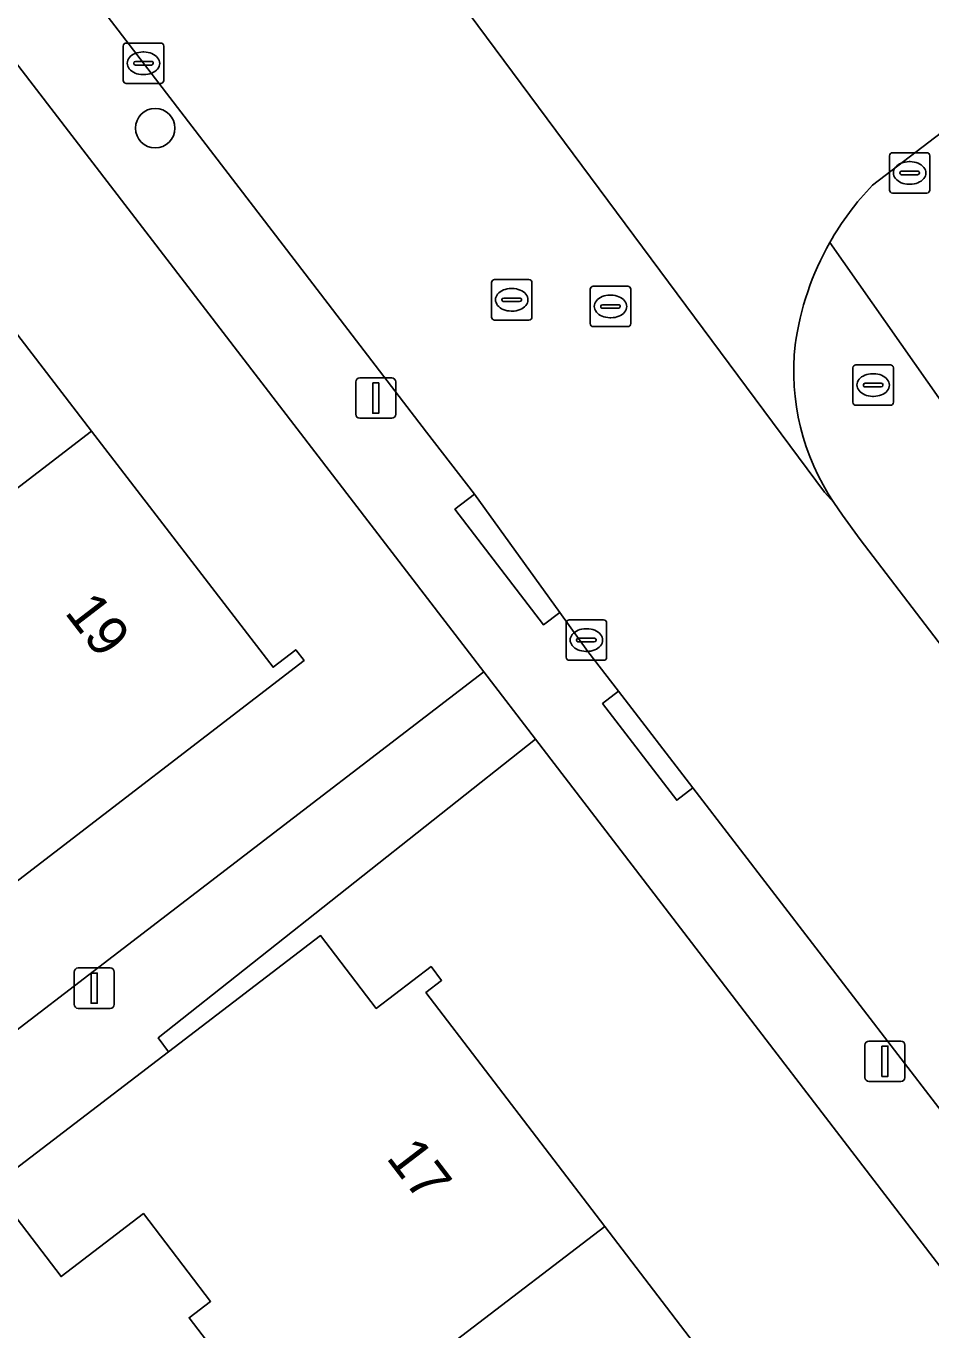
# Model space of a CAD drawing. Extents: x 159352 to 160617, y 385888 to 387323.
# Drawn here: x 160208.05 to 160230.43, y 386630 to 386662.26 of the extents above; entities that cross this region are included whole.
import ezdxf

# ---------------------------------------------------------------- set-up
doc = ezdxf.new("R2010")
doc.units = 0
for name, color, linetype in [('IMGEO_Boom', 7, 'Continuous'), ('IMGEO_Brandkraan', 7, 'Continuous'), ('IMGEO_Erf', 7, 'Continuous'), ('IMGEO_Kolk', 7, 'Continuous'), ('IMGEO_Lichtmast', 7, 'Continuous'), ('IMGEO_Pand', 7, 'Continuous'), ('IMGEO_Pand_nummerreeks', 7, 'Continuous'), ('IMGEO_Rijbaan_lokaal_open', 7, 'Continuous'), ('IMGEO_Rioolput', 7, 'Continuous'), ('IMGEO_Voetpad_open', 7, 'Continuous')]:
    doc.layers.add(name, color=color, linetype=linetype)

msp = doc.modelspace()

# ---------------------------------------------------------------- linework, layer by layer
at = {"layer": 'IMGEO_Boom'}
msp.add_circle((160211.246, 386659.73), 0.489, dxfattribs=at)
at = {"layer": 'IMGEO_Brandkraan'}
for p, q in [((160228.506, 386652.948), (160228.506, 386653.8)), ((160228.581, 386653.874), (160229.433, 386653.874)), ((160229.507, 386653.8), (160229.507, 386652.948)), ((160228.765, 386653.368), (160228.765, 386653.38)), ((160228.808, 386653.417), (160229.206, 386653.417)), ((160228.994, 386653.654), (160229.019, 386653.654)), ((160229.249, 386653.38), (160229.249, 386653.368)), ((160229.203, 386653.331), (160228.805, 386653.331)), ((160229.017, 386653.094), (160228.992, 386653.094)), ((160229.433, 386652.874), (160228.581, 386652.874))]:
    msp.add_line(p, q, dxfattribs=at)
for points in [[(160228.506, 386652.948), (160228.506, 386653.8)], [(160228.581, 386653.874), (160229.433, 386653.874)], [(160229.507, 386653.8), (160229.507, 386652.948)], [(160229.433, 386652.874), (160228.581, 386652.874)]]:
    msp.add_lwpolyline(points, dxfattribs=at)
for centre, radius, start, end in [((160228.583, 386653.798), 0.0765, 91.552, 178.448), ((160228.583, 386653.798), 0.0765, 91.552, 178.448), ((160229.431, 386653.798), 0.0765, 1.552, 88.448), ((160229.431, 386653.798), 0.0765, 1.552, 88.448), ((160228.805, 386653.377), 0.0403, 85.8775, 175.7526), ((160228.802, 386653.367), 0.0366, 178.938, 274.7102), ((160229.206, 386653.374), 0.043, 264.8664, 352.4533), ((160229.21, 386653.379), 0.0386, 1.7309, 96.639), ((160228.583, 386652.95), 0.0765, 181.552, 268.448), ((160228.583, 386652.95), 0.0765, 181.552, 268.448), ((160229.431, 386652.95), 0.0765, 271.552, 358.448), ((160229.431, 386652.95), 0.0765, 271.552, 358.448)]:
    msp.add_arc(centre, radius, start, end, dxfattribs=at)
for centre, major_axis, ratio, start_param, end_param in [((160228.993, 386653.374), (-0.387, 0.002), 0.722429, 4.712389, 7.853982), ((160229.018, 386653.374), (-0.39, 0.002), 0.717154, 1.570796, 4.712389)]:
    msp.add_ellipse(centre, major_axis=major_axis, ratio=ratio, start_param=start_param, end_param=end_param, dxfattribs=at)
at = {"layer": 'IMGEO_Erf'}
for points in [[(160186.894, 386644.128), (160188.063, 386645.151), (160190.94, 386641.151), (160193.928, 386643.496), (160195.628, 386641.33), (160192.639, 386638.985), (160196.693, 386634.053), (160202.69, 386638.591), (160204.862, 386635.72), (160205.134, 386635.362), (160219.374, 386646.282), (160188.876, 386685.99)], [(160214.79, 386626.757), (160212.084, 386630.295), (160212.614, 386630.7), (160210.953, 386632.873), (160208.917, 386631.317), (160207.214, 386633.544), (160198.571, 386627.234)]]:
    msp.add_lwpolyline(points, dxfattribs=at)
for points in [[(160198.249, 386652.983), (160193.56, 386659.083), (160196.968, 386661.703), (160200.932, 386664.75), (160201.151, 386664.465), (160200.597, 386664.039), (160205.069, 386658.221), (160209.671, 386652.234), (160214.161, 386646.393), (160214.723, 386646.825), (160214.927, 386646.559), (160207.547, 386640.886), (160204.5, 386644.851), (160202.851, 386646.997), (160200.482, 386645.176), (160195.88, 386651.162)], [(160249.885, 386588.294), (160258.72, 386594.981), (160220.652, 386644.616), (160211.32, 386637.22), (160211.574, 386636.878), (160215.335, 386639.754), (160216.715, 386637.95), (160218.068, 386638.985), (160218.331, 386638.641), (160217.942, 386638.343), (160222.371, 386632.552), (160226.971, 386626.537), (160231.571, 386620.523), (160236.17, 386614.509), (160240.771, 386608.493), (160245.371, 386602.479), (160249.843, 386596.631), (160250.337, 386597.009), (160250.556, 386596.724), (160248.086, 386594.835), (160249.525, 386592.953), (160250.71, 386593.859), (160252.428, 386591.612), (160249.223, 386589.161)]]:
    msp.add_lwpolyline(points, close=True, dxfattribs=at)
at = {"layer": 'IMGEO_Kolk'}
for p, q in [((160210.454, 386660.909), (160210.454, 386661.761)), ((160210.529, 386661.835), (160211.381, 386661.835)), ((160211.455, 386661.761), (160211.455, 386660.909)), ((160210.942, 386661.615), (160210.967, 386661.615)), ((160210.713, 386661.329), (160210.713, 386661.341)), ((160211.151, 386661.292), (160210.753, 386661.292)), ((160210.756, 386661.378), (160211.154, 386661.378)), ((160211.197, 386661.341), (160211.197, 386661.329)), ((160211.381, 386660.835), (160210.529, 386660.835)), ((160210.965, 386661.055), (160210.94, 386661.055)), ((160229.408, 386658.196), (160229.408, 386659.048)), ((160229.483, 386659.122), (160230.335, 386659.122)), ((160229.896, 386658.902), (160229.921, 386658.902)), ((160230.409, 386659.048), (160230.409, 386658.196)), ((160229.667, 386658.616), (160229.667, 386658.628)), ((160230.105, 386658.579), (160229.707, 386658.579)), ((160229.71, 386658.665), (160230.108, 386658.665)), ((160230.151, 386658.628), (160230.151, 386658.616)), ((160229.919, 386658.342), (160229.894, 386658.342)), ((160230.335, 386658.122), (160229.483, 386658.122)), ((160221.486, 386647.564), (160222.338, 386647.564)), ((160221.411, 386646.638), (160221.411, 386647.49)), ((160221.899, 386647.344), (160221.924, 386647.344)), ((160222.412, 386647.49), (160222.412, 386646.638)), ((160221.67, 386647.058), (160221.67, 386647.07)), ((160222.108, 386647.021), (160221.71, 386647.021)), ((160221.713, 386647.107), (160222.111, 386647.107)), ((160222.154, 386647.07), (160222.154, 386647.058)), ((160221.922, 386646.784), (160221.897, 386646.784)), ((160222.338, 386646.564), (160221.486, 386646.564))]:
    msp.add_line(p, q, dxfattribs=at)
for points in [[(160210.454, 386660.909), (160210.454, 386661.761)], [(160210.529, 386661.835), (160211.381, 386661.835)], [(160211.455, 386661.761), (160211.455, 386660.909)], [(160211.381, 386660.835), (160210.529, 386660.835)], [(160229.408, 386658.196), (160229.408, 386659.048)], [(160229.483, 386659.122), (160230.335, 386659.122)], [(160230.409, 386659.048), (160230.409, 386658.196)], [(160230.335, 386658.122), (160229.483, 386658.122)], [(160221.486, 386647.564), (160222.338, 386647.564)], [(160221.411, 386646.638), (160221.411, 386647.49)], [(160222.412, 386647.49), (160222.412, 386646.638)], [(160222.338, 386646.564), (160221.486, 386646.564)]]:
    msp.add_lwpolyline(points, dxfattribs=at)
for centre, radius, start, end in [((160210.531, 386661.759), 0.0765, 91.552, 178.448), ((160210.531, 386661.759), 0.0765, 91.552, 178.448), ((160211.379, 386661.759), 0.0765, 1.552, 88.448), ((160211.379, 386661.759), 0.0765, 1.552, 88.448), ((160210.753, 386661.338), 0.0403, 85.8775, 175.7526), ((160210.75, 386661.328), 0.0366, 178.938, 274.7102), ((160211.154, 386661.335), 0.043, 264.8664, 352.4533), ((160211.158, 386661.34), 0.0386, 1.7309, 96.639), ((160210.531, 386660.911), 0.0765, 181.552, 268.448), ((160210.531, 386660.911), 0.0765, 181.552, 268.448), ((160211.379, 386660.911), 0.0765, 271.552, 358.448), ((160211.379, 386660.911), 0.0765, 271.552, 358.448), ((160229.485, 386659.046), 0.0765, 91.552, 178.448), ((160229.485, 386659.046), 0.0765, 91.552, 178.448), ((160230.333, 386659.046), 0.0765, 1.552, 88.448), ((160230.333, 386659.046), 0.0765, 1.552, 88.448), ((160229.707, 386658.625), 0.0403, 85.8775, 175.7526), ((160229.704, 386658.615), 0.0366, 178.938, 274.7102), ((160230.108, 386658.622), 0.043, 264.8664, 352.4533), ((160230.112, 386658.627), 0.0386, 1.7309, 96.639), ((160229.485, 386658.198), 0.0765, 181.552, 268.448), ((160229.485, 386658.198), 0.0765, 181.552, 268.448), ((160230.333, 386658.198), 0.0765, 271.552, 358.448), ((160230.333, 386658.198), 0.0765, 271.552, 358.448), ((160221.488, 386647.488), 0.0765, 91.552, 178.448), ((160221.488, 386647.488), 0.0765, 91.552, 178.448), ((160222.336, 386647.488), 0.0765, 1.552, 88.448), ((160222.336, 386647.488), 0.0765, 1.552, 88.448), ((160221.71, 386647.067), 0.0403, 85.8775, 175.7526), ((160221.707, 386647.057), 0.0366, 178.938, 274.7102), ((160222.111, 386647.064), 0.043, 264.8664, 352.4533), ((160222.115, 386647.069), 0.0386, 1.7309, 96.639), ((160221.488, 386646.64), 0.0765, 181.552, 268.448), ((160221.488, 386646.64), 0.0765, 181.552, 268.448), ((160222.336, 386646.64), 0.0765, 271.552, 358.448), ((160222.336, 386646.64), 0.0765, 271.552, 358.448)]:
    msp.add_arc(centre, radius, start, end, dxfattribs=at)
for centre, major_axis, ratio, start_param, end_param in [((160210.941, 386661.335), (-0.387, 0.002), 0.722429, 4.712389, 7.853982), ((160210.966, 386661.335), (-0.39, 0.002), 0.717154, 1.570796, 4.712389), ((160229.895, 386658.622), (-0.387, 0.002), 0.722429, 4.712389, 7.853982), ((160229.92, 386658.622), (-0.39, 0.002), 0.717154, 1.570796, 4.712389), ((160221.898, 386647.064), (-0.387, 0.002), 0.722429, 4.712389, 7.853982), ((160221.923, 386647.064), (-0.39, 0.002), 0.717154, 1.570796, 4.712389)]:
    msp.add_ellipse(centre, major_axis=major_axis, ratio=ratio, start_param=start_param, end_param=end_param, dxfattribs=at)
at = {"layer": 'IMGEO_Lichtmast'}
for p, q in [((160216.206, 386652.651), (160216.206, 386653.451)), ((160216.206, 386653.451), (160216.206, 386652.651)), ((160216.306, 386653.551), (160217.096, 386653.551)), ((160217.096, 386653.551), (160216.306, 386653.551)), ((160217.196, 386653.451), (160217.196, 386652.651)), ((160217.196, 386652.651), (160217.196, 386653.451)), ((160217.096, 386652.551), (160216.306, 386652.551)), ((160216.306, 386652.551), (160217.096, 386652.551)), ((160209.241, 386638.051), (160209.241, 386638.851)), ((160209.241, 386638.851), (160209.241, 386638.051)), ((160209.341, 386638.951), (160210.131, 386638.951)), ((160210.131, 386638.951), (160209.341, 386638.951)), ((160210.231, 386638.851), (160210.231, 386638.051)), ((160210.231, 386638.051), (160210.231, 386638.851)), ((160210.131, 386637.951), (160209.341, 386637.951)), ((160209.341, 386637.951), (160210.131, 386637.951)), ((160228.802, 386636.242), (160228.802, 386637.042)), ((160228.802, 386637.042), (160228.802, 386636.242)), ((160228.902, 386637.142), (160229.692, 386637.142)), ((160229.692, 386637.142), (160228.902, 386637.142)), ((160229.792, 386637.042), (160229.792, 386636.242)), ((160229.792, 386636.242), (160229.792, 386637.042)), ((160229.692, 386636.142), (160228.902, 386636.142)), ((160228.902, 386636.142), (160229.692, 386636.142))]:
    msp.add_line(p, q, dxfattribs=at)
for points in [[(160216.626, 386653.426), (160216.776, 386653.426), (160216.776, 386652.676), (160216.626, 386652.676), (160216.626, 386653.426)], [(160209.661, 386638.826), (160209.811, 386638.826), (160209.811, 386638.076), (160209.661, 386638.076), (160209.661, 386638.826)], [(160229.222, 386637.017), (160229.372, 386637.017), (160229.372, 386636.267), (160229.222, 386636.267), (160229.222, 386637.017)]]:
    msp.add_lwpolyline(points, dxfattribs=at)
for centre, start, end in [((160216.306, 386653.451), 90, 180), ((160216.306, 386653.451), 90, 180), ((160217.096, 386653.451), 0, 90), ((160217.096, 386653.451), 360, 90), ((160216.306, 386652.651), 180, 270), ((160216.306, 386652.651), 180, 270), ((160217.096, 386652.651), 270, 0), ((160217.096, 386652.651), 270, 0), ((160209.341, 386638.851), 90, 180), ((160209.341, 386638.851), 90, 180), ((160210.131, 386638.851), 0, 90), ((160210.131, 386638.851), 360, 90), ((160209.341, 386638.051), 180, 270), ((160209.341, 386638.051), 180, 270), ((160210.131, 386638.051), 270, 0), ((160210.131, 386638.051), 270, 0), ((160228.902, 386637.042), 90, 180), ((160228.902, 386637.042), 90, 180), ((160229.692, 386637.042), 0, 90), ((160229.692, 386637.042), 360, 90), ((160228.902, 386636.242), 180, 270), ((160228.902, 386636.242), 180, 270), ((160229.692, 386636.242), 270, 0), ((160229.692, 386636.242), 270, 0)]:
    msp.add_arc(centre, 0.1, start, end, dxfattribs=at)
at = {"layer": 'IMGEO_Pand'}
for points in [[(160205.069, 386658.221), (160198.249, 386652.983), (160195.88, 386651.162), (160200.482, 386645.176), (160202.851, 386646.997), (160209.671, 386652.234)], [(160202.851, 386646.997), (160204.5, 386644.851), (160207.547, 386640.886), (160214.927, 386646.559), (160214.723, 386646.825), (160214.161, 386646.393), (160209.671, 386652.234)], [(160207.214, 386633.544), (160208.917, 386631.317), (160210.953, 386632.873), (160212.614, 386630.7), (160212.084, 386630.295), (160214.79, 386626.757), (160215.296, 386627.142), (160222.371, 386632.552), (160217.942, 386638.343), (160218.331, 386638.641), (160218.068, 386638.985), (160216.715, 386637.95), (160215.335, 386639.754), (160211.574, 386636.878)], [(160226.971, 386626.537), (160222.371, 386632.552), (160215.296, 386627.142), (160214.79, 386626.757), (160215.691, 386625.579), (160215.887, 386623.087), (160218.366, 386622.081), (160219.389, 386620.743), (160219.895, 386621.127)]]:
    msp.add_lwpolyline(points, close=True, dxfattribs=at)
at = {"layer": 'IMGEO_Rijbaan_lokaal_open'}
for points in [[(160245.191, 386627.924), (160237.901, 386637.497), (160228.685, 386649.552), (160228.247, 386650.153), (160228.036, 386650.466), (160227.802, 386650.721), (160217.944, 386664.014), (160217.074, 386664.924), (160215.05, 386667.559), (160207.428, 386677.486), (160204.68, 386681.065), (160201.107, 386685.718), (160199.839, 386687.386), (160194.259, 386683.109), (160202.337, 386672.575), (160204.633, 386669.58), (160214.952, 386656.123), (160217.958, 386652.212), (160219.142, 386650.671), (160221.252, 386647.746), (160221.95, 386646.779), (160222.706, 386645.796), (160224.544, 386643.405), (160236.714, 386627.575)], [(160228.992, 386658.319), (160239.961, 386666.709), (160246.615, 386671.804), (160253.333, 386676.948), (160255.8, 386678.837)], [(160217.944, 386664.014), (160227.802, 386650.721), (160228.036, 386650.466)]]:
    msp.add_lwpolyline(points, dxfattribs=at)
for centre, radius, start, end in [((160234.089, 386653.41), 7.077, 136.0794, 150.4526), ((160234.109, 386653.406), 7.096, 150.4995, 172.1826), ((160232.842, 386653.713), 5.8, 173.4908, 214.0494)]:
    msp.add_arc(centre, radius, start, end, dxfattribs=at)
at = {"layer": 'IMGEO_Rioolput'}
for p, q in [((160219.639, 386655.983), (160220.491, 386655.983)), ((160219.564, 386655.057), (160219.564, 386655.909)), ((160220.052, 386655.763), (160220.077, 386655.763)), ((160220.565, 386655.909), (160220.565, 386655.057)), ((160222.008, 386654.893), (160222.008, 386655.745)), ((160222.083, 386655.819), (160222.935, 386655.819)), ((160223.009, 386655.745), (160223.009, 386654.893)), ((160219.823, 386655.477), (160219.823, 386655.489)), ((160220.261, 386655.44), (160219.863, 386655.44)), ((160219.866, 386655.526), (160220.264, 386655.526)), ((160220.307, 386655.489), (160220.307, 386655.477)), ((160222.267, 386655.313), (160222.267, 386655.325)), ((160222.31, 386655.362), (160222.708, 386655.362)), ((160222.496, 386655.599), (160222.521, 386655.599)), ((160222.751, 386655.325), (160222.751, 386655.313)), ((160220.491, 386654.983), (160219.639, 386654.983)), ((160220.075, 386655.203), (160220.05, 386655.203)), ((160222.705, 386655.276), (160222.307, 386655.276)), ((160222.519, 386655.039), (160222.494, 386655.039)), ((160222.935, 386654.819), (160222.083, 386654.819))]:
    msp.add_line(p, q, dxfattribs=at)
for points in [[(160219.639, 386655.983), (160220.491, 386655.983)], [(160219.564, 386655.057), (160219.564, 386655.909)], [(160220.565, 386655.909), (160220.565, 386655.057)], [(160222.008, 386654.893), (160222.008, 386655.745)], [(160222.083, 386655.819), (160222.935, 386655.819)], [(160223.009, 386655.745), (160223.009, 386654.893)], [(160220.491, 386654.983), (160219.639, 386654.983)], [(160222.935, 386654.819), (160222.083, 386654.819)]]:
    msp.add_lwpolyline(points, dxfattribs=at)
for centre, radius, start, end in [((160219.641, 386655.907), 0.0765, 91.552, 178.448), ((160219.641, 386655.907), 0.0765, 91.552, 178.448), ((160220.489, 386655.907), 0.0765, 1.552, 88.448), ((160220.489, 386655.907), 0.0765, 1.552, 88.448), ((160222.085, 386655.743), 0.0765, 91.552, 178.448), ((160222.085, 386655.743), 0.0765, 91.552, 178.448), ((160222.933, 386655.743), 0.0765, 1.552, 88.448), ((160222.933, 386655.743), 0.0765, 1.552, 88.448), ((160219.863, 386655.486), 0.0403, 85.8775, 175.7526), ((160219.86, 386655.476), 0.0366, 178.938, 274.7102), ((160220.264, 386655.483), 0.043, 264.8664, 352.4533), ((160220.268, 386655.488), 0.0386, 1.7309, 96.639), ((160222.307, 386655.322), 0.0403, 85.8775, 175.7526), ((160222.304, 386655.312), 0.0366, 178.938, 274.7102), ((160222.708, 386655.319), 0.043, 264.8664, 352.4533), ((160222.712, 386655.324), 0.0386, 1.7309, 96.639), ((160219.641, 386655.059), 0.0765, 181.552, 268.448), ((160219.641, 386655.059), 0.0765, 181.552, 268.448), ((160220.489, 386655.059), 0.0765, 271.552, 358.448), ((160220.489, 386655.059), 0.0765, 271.552, 358.448), ((160222.085, 386654.895), 0.0765, 181.552, 268.448), ((160222.085, 386654.895), 0.0765, 181.552, 268.448), ((160222.933, 386654.895), 0.0765, 271.552, 358.448), ((160222.933, 386654.895), 0.0765, 271.552, 358.448)]:
    msp.add_arc(centre, radius, start, end, dxfattribs=at)
for centre, major_axis, ratio, start_param, end_param in [((160220.051, 386655.483), (-0.387, 0.002), 0.722429, 4.712389, 7.853982), ((160220.076, 386655.483), (-0.39, 0.002), 0.717154, 1.570796, 4.712389), ((160222.495, 386655.319), (-0.387, 0.002), 0.722429, 4.712389, 7.853982), ((160222.52, 386655.319), (-0.39, 0.002), 0.717154, 1.570796, 4.712389)]:
    msp.add_ellipse(centre, major_axis=major_axis, ratio=ratio, start_param=start_param, end_param=end_param, dxfattribs=at)
at = {"layer": 'IMGEO_Voetpad_open'}
for points in [[(160221.95, 386646.779), (160221.252, 386647.746), (160220.853, 386647.44), (160218.66, 386650.301), (160219.142, 386650.671), (160217.958, 386652.212), (160214.952, 386656.123), (160204.633, 386669.58), (160204.237, 386669.275), (160201.934, 386672.265), (160202.337, 386672.575), (160194.259, 386683.109), (160192.534, 386685.359), (160186.467, 386693.271)], [(160183.356, 386692.625), (160184.961, 386690.653), (160188.89, 386686.029), (160188.876, 386685.99), (160219.374, 386646.282), (160220.652, 386644.616), (160258.72, 386594.981), (160261.725, 386591.06), (160263.967, 386588.134), (160267.124, 386584.012), (160268.192, 386582.619), (160280.874, 386566.065), (160283.269, 386563.072)], [(160266.709, 386687.147), (160266.171, 386686.791), (160255.8, 386678.837), (160253.333, 386676.948), (160253.514, 386676.712), (160253.817, 386676.315), (160247.097, 386671.173), (160246.794, 386671.57), (160246.615, 386671.804), (160239.961, 386666.709), (160228.992, 386658.319)], [(160285.267, 386581.678), (160283.64, 386583.809), (160231.086, 386652.432), (160231.072, 386652.425), (160227.933, 386656.9)], [(160227.933, 386656.9), (160231.072, 386652.425), (160231.086, 386652.432)], [(160228.036, 386650.466), (160228.247, 386650.153), (160228.685, 386649.552), (160237.901, 386637.497), (160245.191, 386627.924)], [(160282.036, 386568.415), (160281.487, 386569.095), (160275.322, 386577.124), (160272.336, 386580.985), (160271.94, 386580.681), (160266.337, 386587.962), (160266.737, 386588.269), (160265.459, 386589.943), (160265.059, 386589.636), (160259.874, 386596.381), (160260.295, 386596.705), (160259.74, 386597.432), (160246.445, 386614.758), (160242.357, 386620.141), (160240.658, 386622.379), (160236.714, 386627.575), (160224.544, 386643.405), (160224.148, 386643.101), (160222.311, 386645.492), (160222.706, 386645.796), (160221.95, 386646.779)]]:
    msp.add_lwpolyline(points, dxfattribs=at)
for points in [[(160219.142, 386650.671), (160218.66, 386650.301), (160220.853, 386647.44), (160221.252, 386647.746)], [(160207.214, 386633.544), (160211.574, 386636.878), (160211.32, 386637.22), (160220.652, 386644.616), (160219.374, 386646.282), (160205.134, 386635.362), (160204.862, 386635.72), (160198.865, 386631.182), (160197.661, 386630.271), (160191.656, 386625.728), (160191.928, 386625.37), (160177.699, 386614.416), (160179.096, 386612.602), (160192.414, 386622.908), (160192.596, 386622.669), (160195.735, 386625.067), (160198.571, 386627.234)], [(160222.706, 386645.796), (160222.311, 386645.492), (160224.148, 386643.101), (160224.544, 386643.405)]]:
    msp.add_lwpolyline(points, close=True, dxfattribs=at)
for centre, radius, start, end in [((160234.089, 386653.41), 7.077, 136.0794, 150.4526), ((160234.109, 386653.406), 7.096, 150.4995, 172.1826), ((160232.842, 386653.713), 5.8, 173.4908, 214.0494)]:
    msp.add_arc(centre, radius, start, end, dxfattribs=at)

# ---------------------------------------------------------------- texts
at = {"layer": 'IMGEO_Pand_nummerreeks'}
for s, rotation, p in [('19', 307.5485, (160208.986, 386647.745)), ('17', 307.4085, (160216.94, 386634.254))]:
    msp.add_text(s, height=1, rotation=rotation, dxfattribs=at).set_placement(p)

doc.saveas('drawing.dxf')
